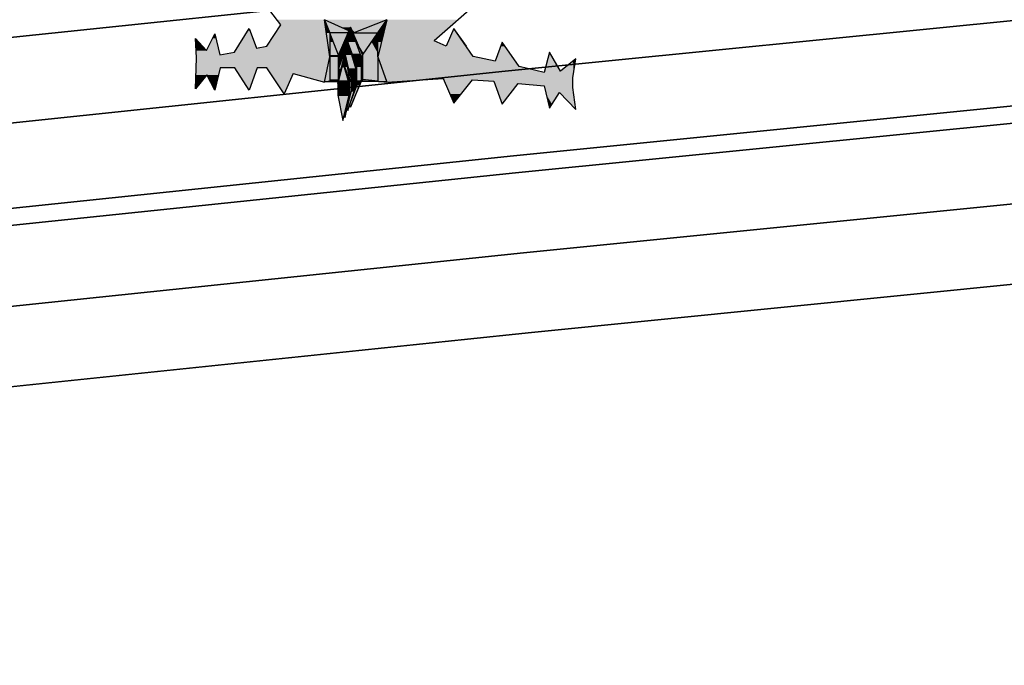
# Model space of a CAD drawing. Header units: millimetres. Extents: x 0 to 16721, y 217 to 10981.
# Tile 373 of 394: x 8648 to 9054, y 5995 to 6261. Entities that reach past the tile are written whole.
import ezdxf

# ---------------------------------------------------------------- set-up
doc = ezdxf.new("R2010")
doc.units = ezdxf.units.MM
doc.layers.add('PDF_PSS & TL', color=7, linetype='Continuous', true_color=0x7fffdf)

msp = doc.modelspace()

# ---------------------------------------------------------------- linework, layer by layer
at = {"layer": 'PDF_PSS & TL', "color": 7, "lineweight": 25}
for points in [[(8894.14, 6317.83), (8818.9, 6251.82)], [(8750.02, 6249.6), (8755.73, 6258.44), (8730, 6292.1)], [(8760.8, 6238.43), (8773.67, 6234.79), (8775.88, 6245.18), (8773.67, 6260.52)], [(8783.81, 6255.97), (8773.67, 6260.52), (8775.88, 6255.06)], [(8785.76, 6255.06), (8795.76, 6255.06), (8799.4, 6260.52), (8785.76, 6255.06), (8785.37, 6255.06)], [(8799.4, 6260.52), (8795.76, 6245.18), (8799.4, 6234.79)], [(8736.63, 6247.13), (8742.74, 6256.88), (8745.73, 6248.82)], [(8789, 6245.05), (8784.45, 6257.4), (8779.52, 6245.05), (8779.52, 6245.96)], [(8783.42, 6255.06), (8783.81, 6255.97), (8784.46, 6257.4), (8785.37, 6255.32), (8785.37, 6255.06), (8789.39, 6245.96)], [(8826.95, 6256.88), (8823.83, 6249.6), (8818.89, 6251.81)], [(8835.01, 6245.44), (8826.95, 6256.88)], [(8720.65, 6252.85), (8725.19, 6247.78)], [(8720.65, 6232.06), (8721.04, 6244.79), (8720.65, 6252.85)], [(8725.19, 6247.78), (8728.57, 6254.67)], [(8728.57, 6254.67), (8730.65, 6246.09)], [(8779.52, 6245.96), (8783.42, 6255.06), (8775.88, 6255.06)], [(8775.88, 6255.06), (8775.88, 6245.18), (8775.88, 6235.18)], [(8779.52, 6235.96), (8779.52, 6245.96), (8775.88, 6255.06)], [(8785.75, 6255.06), (8785.37, 6255.32)], [(8789.39, 6245.96), (8795.76, 6255.06)], [(8795.76, 6245.18), (8795.76, 6255.06)], [(8745.73, 6248.82), (8750.02, 6249.6)], [(8779.52, 6240.12), (8783.29, 6251.29), (8786.66, 6240.12)], [(8787.05, 6241.03), (8785.63, 6245.05), (8783.29, 6251.29), (8780.95, 6245.05), (8779.52, 6241.03)], [(8846.84, 6251.29), (8843.98, 6243.5)], [(8853.85, 6241.29), (8846.84, 6251.29)], [(8730.65, 6246.09), (8736.63, 6247.13)], [(8779.52, 6235.96), (8780.56, 6240.12), (8782.12, 6246.61), (8783.68, 6240.12), (8784.71, 6235.96)], [(8779.52, 6235.31), (8779.52, 6235.57), (8779.52, 6241.03), (8779.52, 6245.05)], [(8780.95, 6245.05), (8779.52, 6245.05)], [(8779.52, 6245.05), (8779.52, 6235.96), (8779.52, 6235.57), (8779.52, 6235.31)], [(8780.82, 6240.9), (8782.12, 6246.61), (8784.2, 6235.05)], [(8789, 6245.05), (8785.63, 6245.05)], [(8787.05, 6233.49), (8787.05, 6241.03), (8789, 6245.05)], [(8795.76, 6235.18), (8789.39, 6235.96), (8789, 6235.57), (8789, 6245.05), (8789.39, 6245.96), (8789.39, 6235.96)], [(8795.76, 6245.18), (8795.76, 6235.18), (8799.4, 6234.79), (8789, 6235.18)], [(8843.98, 6243.5), (8835.01, 6245.44)], [(8870.88, 6239.34), (8866.33, 6247.13), (8864.25, 6238.82)], [(8877.25, 6244.4), (8870.88, 6239.34)], [(8875.95, 6236.61), (8877.25, 6244.4)], [(8730.78, 6240.77), (8728.57, 6231.54), (8725.32, 6237.78)], [(8736.76, 6240.77), (8730.78, 6240.77)], [(8742.74, 6231.54), (8736.76, 6240.77)], [(8745.99, 6240.77), (8742.74, 6231.54)], [(8750.02, 6240.77), (8745.99, 6240.77)], [(8757.16, 6229.98), (8750.02, 6240.77)], [(8781.34, 6243.23), (8780.82, 6240.9), (8779.52, 6235.31), (8779.52, 6235.18), (8775.88, 6235.18), (8773.67, 6234.79)], [(8775.88, 6235.18), (8779.52, 6235.96), (8779.52, 6240.12), (8779.52, 6235.31)], [(8779.52, 6241.03), (8779.52, 6240.12), (8780.56, 6240.12)], [(8783.94, 6234.27), (8781.34, 6243.23), (8784.2, 6235.05)], [(8784.72, 6235.96), (8786.66, 6240.12), (8783.68, 6240.12)], [(8786.66, 6240.12), (8787.05, 6241.03)], [(8786.66, 6240.12), (8786.66, 6232.97), (8787.05, 6233.49)], [(8864.25, 6238.82), (8853.85, 6241.29)], [(8725.32, 6237.78), (8720.65, 6232.06)], [(8760.8, 6238.43), (8757.16, 6229.98)], [(8779.52, 6235.96), (8779.52, 6235.31), (8779.52, 6235.96)], [(8779.52, 6235.57), (8779.52, 6235.96)], [(8784.2, 6235.05), (8784.72, 6235.96)], [(8784.72, 6235.96), (8784.72, 6230.89), (8786.66, 6232.97)], [(8789.39, 6235.96), (8789.13, 6235.18), (8795.76, 6235.18)], [(8799.4, 6234.79), (8822.53, 6236.35)], [(8822.53, 6236.35), (8826.95, 6226.21)], [(8826.95, 6226.21), (8834.62, 6235.83)], [(8834.62, 6235.83), (8843.46, 6235.18)], [(8875.95, 6232.58), (8875.95, 6236.61)], [(8779.39, 6235.05), (8773.67, 6234.79)], [(8779.39, 6234.92), (8773.67, 6234.79)], [(8779.26, 6234.27), (8779.39, 6234.92), (8779.39, 6235.05), (8779.52, 6235.18)], [(8779.26, 6229.46), (8781.34, 6219.06), (8783.94, 6229.46), (8783.94, 6234.27), (8779.26, 6234.27), (8779.26, 6229.46), (8783.94, 6229.46), (8784.2, 6230.24), (8784.2, 6235.05), (8783.94, 6234.27)], [(8779.52, 6235.57), (8779.52, 6235.57)], [(8779.52, 6235.31), (8779.52, 6235.31)], [(8783.03, 6224), (8783.29, 6223.22), (8786.66, 6232.97)], [(8783.29, 6223.22), (8784.07, 6225.3), (8787.05, 6233.49)], [(8789, 6235.57), (8784.46, 6224.52), (8784.07, 6225.3)], [(8784.46, 6224.52), (8789, 6235.18), (8789.13, 6235.18)], [(8787.05, 6233.49), (8789, 6235.57)], [(8800.31, 6235.57), (8800.31, 6235.57)], [(8843.46, 6235.18), (8846.84, 6225.82)], [(8846.84, 6225.82), (8853.46, 6234.27)], [(8853.46, 6234.27), (8864.12, 6233.36)], [(8864.12, 6233.36), (8866.33, 6224.13)], [(8877.25, 6223.61), (8875.95, 6232.58)], [(8781.34, 6219.06), (8781.86, 6221.01), (8784.2, 6230.24)], [(8782.12, 6220.23), (8783.03, 6224), (8784.72, 6230.89), (8784.2, 6230.24), (8782.12, 6220.23), (8781.86, 6221.01)], [(8866.33, 6224.13), (8870.49, 6230.5)], [(8870.49, 6230.5), (8877.25, 6223.61)]]:
    msp.add_lwpolyline(points, dxfattribs=at)
at = {"layer": 'PDF_PSS & TL', "color": 4, "lineweight": 25}
for points in [[(9262.65, 6315.86), (8844.45, 6274.14), (8448.22, 6232.69), (8038.35, 6192.01), (7660.05, 6154.32), (7202.62, 6107.54), (6840.83, 6069.07), (6469.42, 6033.08), (6129.33, 5997.99), (5712.05, 5954.97), (5350.26, 5914.95), (4896.33, 5864.79), (4567.93, 5827.36), (4205.36, 5786.03), (3794.45, 5739.64), (3375.48, 5692.47)], [(3375.48, 5692.47), (3794.45, 5739.64), (4205.36, 5786.03), (4567.93, 5827.36), (4896.33, 5864.79), (5350.26, 5914.95), (5712.05, 5954.97), (6129.33, 5997.99), (6469.42, 6033.08), (6840.83, 6069.07), (7202.62, 6107.54), (7660.05, 6154.32), (8038.35, 6192.01), (8448.22, 6232.69), (8844.45, 6274.14), (9262.65, 6315.86)], [(9266.28, 6281.03), (8848.09, 6239.31), (8451.73, 6197.86), (8041.86, 6157.18), (7663.56, 6119.49), (7206.25, 6072.71), (6844.46, 6034.25), (6472.92, 5998.38), (6132.96, 5963.16), (5715.68, 5920.15), (5354.02, 5880.12), (4900.22, 5829.96), (4571.96, 5792.53), (4209.39, 5751.21), (3798.34, 5704.81), (3379.5, 5657.77)], [(3379.5, 5657.77), (3798.34, 5704.81), (4209.39, 5751.21), (4571.96, 5792.53), (4900.22, 5829.96), (5354.02, 5880.12), (5715.68, 5920.15), (6132.96, 5963.16), (6472.92, 5998.38), (6844.46, 6034.25), (7206.25, 6072.71), (7663.56, 6119.49), (8041.86, 6157.18), (8451.73, 6197.86), (8848.09, 6239.31), (9266.28, 6281.03)], [(9269.78, 6246.2), (8851.59, 6204.48), (8455.23, 6163.03), (8045.36, 6122.35), (7667.06, 6084.67), (7209.88, 6037.88), (6847.96, 5999.42), (6476.42, 5963.55), (6136.47, 5928.46), (5719.44, 5885.32), (5357.91, 5845.42), (4904.11, 5795.26), (4575.85, 5757.83), (4213.28, 5716.51), (3802.23, 5670.11), (3383.39, 5622.94)], [(3383.39, 5622.94), (3802.23, 5670.11), (4213.28, 5716.51), (4575.85, 5757.83), (4904.11, 5795.26), (5357.91, 5845.42), (5719.44, 5885.32), (6136.47, 5928.46), (6476.42, 5963.55), (6847.96, 5999.42), (7209.88, 6037.88), (7667.06, 6084.67), (8045.36, 6122.35), (8455.23, 6163.03), (8851.59, 6204.48), (9269.78, 6246.2)]]:
    msp.add_lwpolyline(points, dxfattribs=at)
at = {"layer": 'PDF_PSS & TL', "lineweight": 0}
for points in [[(8784.2, 6256.88), (8781.73, 6256.88)], [(8832.15, 6249.6), (8826.95, 6256.88)], [(8870.88, 6239.34), (8866.33, 6247.13)]]:
    msp.add_lwpolyline(points, close=True, dxfattribs=at)
at = {"layer": 'PDF_PSS & TL', "color": 46, "lineweight": 0, "true_color": 0x725600}
for points in [[(8795.76, 6245.18), (8795.76, 6245.05)], [(8799.27, 6235.31), (8795.76, 6245.05)], [(8780.82, 6241.03), (8780.82, 6240.9)], [(8783.68, 6235.31), (8779.52, 6235.31)], [(8783.68, 6235.31), (8779.52, 6235.31)]]:
    msp.add_lwpolyline(points, close=True, dxfattribs=at)
at = {"layer": 'PDF_PSS & TL', "color": 2, "lineweight": 25}
for points in [[(9270.43, 6239.18), (8852.37, 6197.47), (8456.01, 6156.14), (8046, 6115.34), (7667.84, 6077.78), (7210.53, 6030.87), (6848.61, 5992.53), (6477.07, 5956.53), (6137.24, 5921.45), (5720.22, 5878.43), (5358.69, 5838.41), (4904.89, 5788.24), (4576.62, 5750.82), (4214.05, 5709.49), (3803.01, 5663.1), (3384.17, 5616.05)], [(3384.17, 5616.05), (3803.01, 5663.1), (4214.05, 5709.49), (4576.62, 5750.82), (4904.89, 5788.24), (5358.69, 5838.41), (5720.22, 5878.43), (6137.24, 5921.45), (6477.07, 5956.53), (6848.61, 5992.53), (7210.53, 6030.87), (7667.84, 6077.78), (8046, 6115.34), (8456.01, 6156.14), (8852.37, 6197.47), (9270.43, 6239.18)], [(9273.8, 6206.43), (8855.61, 6164.59), (8459.38, 6123.26), (8049.25, 6082.46), (7671.08, 6044.9), (7214.04, 5998.12), (6851.98, 5959.65), (6480.32, 5923.65), (6140.62, 5888.57), (5723.73, 5845.55), (5362.32, 5805.66), (4908.52, 5755.49), (4580.39, 5718.07), (4217.82, 5676.74), (3806.65, 5630.35), (3387.81, 5583.17)], [(3387.81, 5583.17), (3806.65, 5630.35), (4217.82, 5676.74), (4580.39, 5718.07), (4908.52, 5755.49), (5362.32, 5805.66), (5723.73, 5845.55), (6140.62, 5888.57), (6480.32, 5923.65), (6851.98, 5959.65), (7214.04, 5998.12), (7671.08, 6044.9), (8049.25, 6082.46), (8459.38, 6123.26), (8855.61, 6164.59), (9273.8, 6206.43)], [(9277.05, 6173.55), (8858.99, 6131.84), (8462.63, 6090.38), (8052.5, 6049.71), (7674.46, 6012.02), (7217.41, 5965.24), (6855.36, 5926.77), (6483.56, 5890.9), (6143.99, 5855.82), (5727.23, 5812.8), (5365.83, 5772.78), (4912.29, 5722.61), (4584.16, 5685.32), (4221.46, 5643.99), (3810.41, 5597.47), (3391.57, 5550.43)], [(3391.57, 5550.43), (3810.41, 5597.47), (4221.46, 5643.99), (4584.16, 5685.32), (4912.29, 5722.61), (5365.83, 5772.78), (5727.23, 5812.8), (6143.99, 5855.82), (6483.56, 5890.9), (6855.36, 5926.77), (7217.41, 5965.24), (7674.46, 6012.02), (8052.5, 6049.71), (8462.63, 6090.38), (8858.99, 6131.84), (9277.05, 6173.55)]]:
    msp.add_lwpolyline(points, dxfattribs=at)
at = {"layer": 'PDF_PSS & TL', "transparency": 33554559}
for points in [[(8773.67, 6260.52), (8754.05, 6260.52), (8773.93, 6258.44)], [(8754.05, 6260.52), (8773.93, 6258.44), (8755.73, 6258.44)], [(8799.4, 6260.52), (8773.67, 6260.52), (8791.34, 6257.4)], [(8773.67, 6260.52), (8791.34, 6257.4), (8780.82, 6257.4)], [(8799.4, 6260.52), (8818.9, 6251.81), (8797.32, 6251.81)], [(8828.77, 6260.52), (8799.4, 6260.52), (8818.9, 6251.81)], [(8742.74, 6256.88), (8743, 6255.97), (8742.09, 6255.97)], [(8755.74, 6258.44), (8775.23, 6249.6), (8750.02, 6249.6)], [(8773.93, 6258.44), (8755.74, 6258.44), (8775.23, 6249.6)], [(8784.46, 6257.4), (8780.82, 6257.4), (8784.2, 6256.88)], [(8780.82, 6257.4), (8784.2, 6256.88), (8781.73, 6256.88)], [(8784.2, 6256.88), (8784.2, 6256.88), (8781.73, 6256.88)], [(8781.73, 6256.88), (8784.2, 6256.88), (8783.81, 6255.97)], [(8791.34, 6257.4), (8784.46, 6257.4), (8790.3, 6256.88)], [(8784.46, 6257.4), (8790.3, 6256.88), (8784.59, 6256.88)], [(8784.59, 6256.88), (8785.36, 6255.32), (8786.27, 6255.32)], [(8784.59, 6256.88), (8790.3, 6256.88), (8786.27, 6255.32)], [(8826.95, 6256.88), (8832.15, 6249.6), (8823.83, 6249.6)], [(8720.65, 6252.85), (8721.56, 6251.81), (8720.65, 6251.81)], [(8727.66, 6252.85), (8730.26, 6247.78), (8725.19, 6247.78)], [(8728.57, 6254.67), (8728.96, 6252.85), (8727.66, 6252.85)], [(8728.96, 6252.85), (8727.66, 6252.85), (8730.26, 6247.78)], [(8742.09, 6255.97), (8745.73, 6248.82), (8737.67, 6248.82)], [(8743, 6255.97), (8742.09, 6255.97), (8745.73, 6248.82)], [(8785.36, 6255.32), (8786.27, 6255.32), (8785.75, 6255.06)], [(8721.56, 6251.81), (8720.65, 6251.81), (8725.19, 6247.78)], [(8720.65, 6251.81), (8725.19, 6247.78), (8720.91, 6247.78)], [(8737.67, 6248.82), (8775.49, 6247.13), (8736.63, 6247.13)], [(8775.36, 6248.82), (8737.67, 6248.82), (8775.49, 6247.13)], [(8750.02, 6249.6), (8775.36, 6248.82), (8745.73, 6248.82)], [(8775.23, 6249.6), (8750.02, 6249.6), (8775.36, 6248.82)], [(8796.8, 6249.6), (8835.01, 6245.44), (8795.76, 6245.44)], [(8797.32, 6251.81), (8823.83, 6249.6), (8796.8, 6249.6)], [(8832.15, 6249.6), (8796.8, 6249.6), (8835.01, 6245.44)], [(8818.89, 6251.81), (8797.32, 6251.81), (8823.83, 6249.6)], [(8846.19, 6249.6), (8852.29, 6243.5), (8843.98, 6243.5)], [(8846.84, 6251.29), (8848.01, 6249.6), (8846.19, 6249.6)], [(8848.01, 6249.6), (8846.19, 6249.6), (8852.29, 6243.5)], [(8730.26, 6247.78), (8720.91, 6247.78), (8730.65, 6246.09)], [(8720.91, 6247.78), (8730.65, 6246.09), (8721.04, 6246.09)], [(8721.04, 6244.79), (8774.97, 6240.77), (8720.91, 6240.77)], [(8775.75, 6246.09), (8721.04, 6246.09), (8775.88, 6245.18)], [(8721.04, 6246.09), (8775.88, 6245.18), (8721.04, 6245.18)], [(8775.88, 6245.18), (8721.04, 6245.18), (8775.75, 6244.79)], [(8721.04, 6245.18), (8775.75, 6244.79), (8721.04, 6244.79)], [(8775.75, 6244.79), (8721.04, 6244.79), (8774.97, 6240.77)], [(8736.63, 6247.13), (8775.75, 6246.09), (8730.65, 6246.09)], [(8775.49, 6247.13), (8736.63, 6247.13), (8775.75, 6246.09)], [(8835.01, 6245.44), (8795.76, 6245.44), (8836.31, 6245.18)], [(8795.76, 6245.44), (8836.31, 6245.18), (8795.76, 6245.18)], [(8836.31, 6245.18), (8795.76, 6245.18), (8843.98, 6243.5)], [(8795.76, 6245.18), (8843.98, 6243.5), (8796.28, 6243.5)], [(8866.33, 6247.13), (8870.88, 6239.34), (8864.38, 6239.34)], [(8877.25, 6244.4), (8877.12, 6243.49), (8876.08, 6243.49)], [(8720.91, 6240.77), (8730, 6237.78), (8720.78, 6237.78)], [(8730.78, 6240.77), (8720.91, 6240.77), (8730, 6237.78)], [(8736.76, 6240.77), (8742.35, 6232.06), (8742.87, 6232.06)], [(8736.76, 6240.77), (8745.99, 6240.77), (8742.87, 6232.06)], [(8774.97, 6240.77), (8750.02, 6240.77), (8774.45, 6238.43)], [(8750.02, 6240.77), (8774.45, 6238.43), (8751.71, 6238.43)], [(8852.29, 6243.5), (8796.28, 6243.5), (8853.85, 6241.29)], [(8796.28, 6243.5), (8853.85, 6241.29), (8797.06, 6241.29)], [(8853.85, 6241.29), (8797.06, 6241.29), (8864.25, 6238.82)], [(8797.06, 6241.29), (8864.25, 6238.82), (8797.97, 6238.82)], [(8876.08, 6243.5), (8876.34, 6239.34), (8870.88, 6239.34)], [(8877.12, 6243.5), (8876.08, 6243.5), (8876.34, 6239.34)], [(8720.78, 6236.61), (8720.91, 6232.58), (8720.65, 6232.58)], [(8725.32, 6237.78), (8720.78, 6237.78), (8724.28, 6236.61)], [(8720.78, 6237.78), (8724.28, 6236.61), (8720.78, 6236.61)], [(8724.28, 6236.61), (8720.78, 6236.61), (8720.91, 6232.58)], [(8730, 6237.78), (8725.32, 6237.78), (8729.74, 6236.61)], [(8725.32, 6237.78), (8729.74, 6236.61), (8725.97, 6236.61)], [(8729.74, 6236.61), (8725.97, 6236.61), (8728.7, 6232.06)], [(8725.97, 6236.61), (8728.7, 6232.06), (8728.18, 6232.06)], [(8760.8, 6238.43), (8751.71, 6238.43), (8760.54, 6237.78)], [(8751.71, 6238.43), (8760.54, 6237.78), (8751.97, 6237.78)], [(8760.54, 6237.78), (8751.97, 6237.78), (8757.29, 6230.5)], [(8751.97, 6237.78), (8757.29, 6230.5), (8756.9, 6230.5)], [(8774.45, 6238.43), (8760.8, 6238.43), (8774.32, 6237.78)], [(8760.8, 6238.43), (8774.32, 6237.78), (8762.75, 6237.78)], [(8774.32, 6237.78), (8762.75, 6237.78), (8773.67, 6235.18)], [(8762.75, 6237.78), (8773.67, 6235.18), (8772.37, 6235.18)], [(8876.34, 6238.82), (8797.97, 6238.82), (8875.95, 6236.61)], [(8797.97, 6238.82), (8875.95, 6236.61), (8798.75, 6236.61)], [(8875.95, 6236.61), (8798.75, 6236.61), (8875.95, 6236.35)], [(8798.75, 6236.61), (8875.95, 6236.35), (8798.88, 6236.35)], [(8822.53, 6236.35), (8798.88, 6236.35), (8815.65, 6235.83)], [(8798.88, 6236.35), (8815.65, 6235.83), (8799.01, 6235.83)], [(8815.65, 6235.83), (8799.01, 6235.83), (8804.6, 6235.18)], [(8799.01, 6235.83), (8804.6, 6235.18), (8799.27, 6235.18)], [(8875.95, 6236.35), (8822.54, 6236.35), (8875.95, 6235.83)], [(8822.54, 6236.35), (8875.95, 6235.83), (8822.8, 6235.83)], [(8834.62, 6235.83), (8822.79, 6235.83), (8833.97, 6235.18)], [(8822.79, 6235.83), (8833.97, 6235.18), (8823.18, 6235.18)], [(8875.95, 6235.83), (8834.62, 6235.83), (8875.95, 6235.18)], [(8834.62, 6235.83), (8875.95, 6235.18), (8843.46, 6235.18)], [(8864.38, 6239.34), (8876.34, 6238.82), (8864.25, 6238.82)], [(8876.34, 6239.34), (8864.38, 6239.34), (8876.34, 6238.82)], [(8720.65, 6232.58), (8720.91, 6232.58), (8720.65, 6232.06)], [(8728.18, 6232.06), (8728.7, 6232.06), (8728.57, 6231.54)], [(8742.35, 6232.06), (8742.87, 6232.06), (8742.74, 6231.54)], [(8772.37, 6235.18), (8773.67, 6235.18), (8773.67, 6234.79)], [(8799.27, 6235.18), (8804.6, 6235.18), (8799.4, 6234.79)], [(8833.97, 6235.18), (8823.18, 6235.18), (8829.94, 6229.98)], [(8823.18, 6235.18), (8829.94, 6229.98), (8825.26, 6229.98)], [(8875.95, 6235.18), (8843.46, 6235.18), (8875.95, 6234.27)], [(8843.46, 6235.18), (8875.95, 6234.27), (8843.72, 6234.27)], [(8853.46, 6234.27), (8843.72, 6234.27), (8852.81, 6233.36)], [(8843.72, 6234.27), (8852.81, 6233.36), (8844.11, 6233.36)], [(8844.11, 6233.36), (8846.71, 6226.21), (8847.1, 6226.21)], [(8844.11, 6233.36), (8852.81, 6233.36), (8847.1, 6226.21)], [(8875.95, 6234.27), (8853.46, 6234.27), (8875.95, 6233.36)], [(8853.46, 6234.27), (8875.95, 6233.36), (8864.12, 6233.36)], [(8875.95, 6233.36), (8864.12, 6233.36), (8875.95, 6232.58)], [(8864.12, 6233.36), (8875.95, 6232.58), (8864.25, 6232.58)], [(8875.95, 6232.58), (8864.25, 6232.58), (8876.21, 6230.5)], [(8864.25, 6232.58), (8876.21, 6230.5), (8864.77, 6230.5)], [(8756.9, 6230.5), (8757.29, 6230.5), (8757.16, 6229.98)], [(8825.26, 6229.98), (8829.94, 6229.98), (8826.95, 6226.21)], [(8870.49, 6230.5), (8864.77, 6230.5), (8870.1, 6229.98)], [(8864.77, 6230.5), (8870.1, 6229.98), (8864.9, 6229.98)], [(8864.9, 6229.98), (8865.94, 6225.82), (8867.37, 6225.82)], [(8864.9, 6229.98), (8870.1, 6229.98), (8867.37, 6225.82)], [(8876.21, 6230.5), (8870.49, 6230.5), (8876.21, 6229.98)], [(8870.49, 6230.5), (8876.21, 6229.98), (8870.88, 6229.98)], [(8870.88, 6229.98), (8876.73, 6224.13), (8877.12, 6224.13)], [(8870.88, 6229.98), (8876.21, 6229.98), (8877.12, 6224.13)], [(8846.71, 6226.21), (8847.1, 6226.21), (8846.84, 6225.82)], [(8865.94, 6225.82), (8867.37, 6225.82), (8866.33, 6224.13)], [(8876.73, 6224.13), (8877.12, 6224.13), (8877.25, 6223.61)]]:
    msp.add_solid(points, dxfattribs=at)
at = {"layer": 'PDF_PSS & TL', "color": 46, "true_color": 0x725600, "transparency": 33554559}
for points in [[(8780.82, 6257.4), (8773.67, 6260.52), (8774.97, 6257.4)], [(8773.67, 6260.52), (8774.97, 6257.4), (8774.06, 6257.4)], [(8799.4, 6260.52), (8797.19, 6257.4), (8791.34, 6257.4)], [(8798.62, 6257.4), (8799.4, 6260.52), (8797.19, 6257.4)], [(8774.97, 6257.4), (8774.06, 6257.4), (8775.88, 6255.06)], [(8774.06, 6257.4), (8775.88, 6255.06), (8774.45, 6255.06)], [(8780.82, 6257.4), (8774.97, 6257.4), (8783.81, 6255.97)], [(8774.97, 6257.4), (8783.81, 6255.97), (8775.49, 6255.97)], [(8784.46, 6257.4), (8784.98, 6255.97), (8783.94, 6255.97)], [(8791.34, 6257.4), (8795.76, 6255.06), (8785.76, 6255.06)], [(8797.19, 6257.4), (8791.34, 6257.4), (8795.76, 6255.06)], [(8797.19, 6257.4), (8798.1, 6255.06), (8795.76, 6255.06)], [(8798.62, 6257.4), (8797.19, 6257.4), (8798.1, 6255.06)], [(8775.88, 6255.06), (8774.45, 6255.06), (8775.88, 6245.96)], [(8774.45, 6255.06), (8775.88, 6245.96), (8775.75, 6245.96)], [(8783.81, 6255.97), (8775.49, 6255.97), (8783.42, 6255.06)], [(8775.49, 6255.97), (8783.42, 6255.06), (8775.88, 6255.06)], [(8775.88, 6255.06), (8777.31, 6251.29), (8775.88, 6251.29)], [(8783.42, 6255.06), (8775.88, 6255.06), (8779.78, 6246.61)], [(8775.88, 6255.06), (8779.78, 6246.61), (8779.26, 6246.61)], [(8783.94, 6255.97), (8786.66, 6251.29), (8781.99, 6251.29)], [(8784.97, 6255.97), (8783.94, 6255.97), (8786.66, 6251.29)], [(8795.76, 6255.06), (8785.37, 6255.06), (8793.16, 6251.29)], [(8785.37, 6255.06), (8793.16, 6251.29), (8787.05, 6251.29)], [(8795.76, 6255.06), (8795.76, 6251.29), (8793.16, 6251.29)], [(8798.1, 6255.06), (8795.76, 6255.06), (8797.19, 6251.29)], [(8795.76, 6255.06), (8797.19, 6251.29), (8795.76, 6251.29)], [(8777.31, 6251.29), (8775.88, 6251.29), (8779.52, 6245.96)], [(8775.88, 6251.29), (8779.52, 6245.96), (8775.88, 6245.96)], [(8781.99, 6251.29), (8781.6, 6246.61), (8780.17, 6246.61)], [(8783.29, 6251.29), (8781.99, 6251.29), (8781.6, 6246.61)], [(8783.29, 6251.29), (8784.72, 6246.61), (8781.73, 6246.61)], [(8786.66, 6251.29), (8783.29, 6251.29), (8788.35, 6246.61)], [(8783.29, 6251.29), (8788.35, 6246.61), (8785.11, 6246.61)], [(8793.16, 6251.29), (8787.05, 6251.29), (8789.91, 6246.61)], [(8787.05, 6251.29), (8789.91, 6246.61), (8789.13, 6246.61)], [(8793.16, 6251.29), (8795.76, 6246.61), (8789.91, 6246.61)], [(8795.76, 6251.29), (8793.16, 6251.29), (8795.76, 6246.61)], [(8795.76, 6251.29), (8795.76, 6245.96), (8795.89, 6245.96)], [(8795.76, 6251.29), (8797.19, 6251.29), (8795.89, 6245.96)], [(8775.75, 6245.05), (8775.88, 6235.31), (8773.8, 6235.31)], [(8775.75, 6245.96), (8775.88, 6245.96), (8775.88, 6245.18)], [(8775.88, 6245.18), (8775.88, 6245.05), (8775.75, 6245.05)], [(8775.88, 6245.05), (8775.75, 6245.05), (8775.88, 6235.31)], [(8779.52, 6245.96), (8775.88, 6245.96), (8779.52, 6245.18)], [(8775.88, 6245.96), (8779.52, 6245.18), (8775.88, 6245.18)], [(8779.52, 6245.18), (8775.88, 6245.18), (8779.52, 6235.96)], [(8775.88, 6245.18), (8779.52, 6235.96), (8775.88, 6235.96)], [(8779.26, 6246.61), (8779.78, 6246.61), (8779.52, 6245.96)], [(8780.17, 6246.61), (8780.95, 6245.05), (8779.52, 6245.05)], [(8781.47, 6245.96), (8780.56, 6240.12), (8779.52, 6240.12)], [(8779.52, 6245.05), (8780.95, 6245.05), (8779.52, 6241.03)], [(8781.6, 6246.61), (8780.17, 6246.61), (8780.95, 6245.05)], [(8781.86, 6245.96), (8781.47, 6245.96), (8780.56, 6240.12)], [(8781.99, 6245.96), (8782.64, 6243.24), (8781.34, 6243.24)], [(8781.73, 6246.61), (8781.86, 6245.96), (8781.47, 6245.96)], [(8782.12, 6246.61), (8781.73, 6246.61), (8781.86, 6245.96)], [(8782.12, 6246.61), (8782.25, 6245.96), (8781.99, 6245.96)], [(8782.25, 6245.96), (8781.99, 6245.96), (8782.64, 6243.24)], [(8784.72, 6246.61), (8782.12, 6246.61), (8784.98, 6245.96)], [(8782.12, 6246.61), (8784.98, 6245.96), (8782.25, 6245.96)], [(8782.25, 6245.96), (8783.68, 6240.12), (8786.66, 6240.12)], [(8782.25, 6245.96), (8784.98, 6245.96), (8786.66, 6240.12)], [(8788.35, 6246.61), (8785.11, 6246.61), (8789, 6245.05)], [(8785.11, 6246.61), (8789, 6245.05), (8785.63, 6245.05)], [(8785.62, 6245.05), (8789, 6245.05), (8787.05, 6241.03)], [(8789, 6245.05), (8789, 6243.24), (8788.09, 6243.24)], [(8789.13, 6246.61), (8789.91, 6246.61), (8789.39, 6245.96)], [(8789.91, 6246.61), (8795.76, 6245.96), (8789.39, 6245.96)], [(8795.76, 6245.96), (8789.39, 6245.96), (8795.76, 6245.18)], [(8789.39, 6245.96), (8795.76, 6245.18), (8789.39, 6245.18)], [(8795.76, 6245.18), (8789.39, 6245.18), (8795.76, 6245.05)], [(8789.39, 6245.18), (8795.76, 6245.05), (8789.39, 6245.05)], [(8795.76, 6245.05), (8789.39, 6245.05), (8795.76, 6235.96)], [(8789.39, 6245.05), (8795.76, 6235.96), (8789.39, 6235.96)], [(8795.76, 6246.61), (8789.91, 6246.61), (8795.76, 6245.96)], [(8795.76, 6245.96), (8795.89, 6245.96), (8795.76, 6245.19)], [(8795.76, 6245.05), (8799.27, 6235.31), (8795.76, 6235.31)], [(8780.82, 6240.9), (8783.68, 6235.31), (8779.52, 6235.31)], [(8779.52, 6240.12), (8780.56, 6240.12), (8779.52, 6235.96)], [(8781.34, 6243.23), (8781.99, 6241.03), (8780.82, 6241.03)], [(8781.34, 6243.23), (8780.82, 6241.03), (8780.82, 6241.03)], [(8780.82, 6241.03), (8780.82, 6241.03), (8781.34, 6243.23)], [(8781.99, 6241.03), (8780.82, 6241.03), (8781.99, 6240.9)], [(8780.82, 6241.03), (8781.99, 6240.9), (8780.82, 6240.9)], [(8781.99, 6240.9), (8780.82, 6240.9), (8783.68, 6235.31)], [(8782.64, 6243.23), (8781.34, 6243.23), (8783.03, 6241.03)], [(8781.34, 6243.23), (8783.03, 6241.03), (8782.12, 6241.03)], [(8783.03, 6241.03), (8782.12, 6241.03), (8784.2, 6235.18)], [(8782.12, 6241.03), (8784.2, 6235.18), (8784.07, 6235.18)], [(8783.68, 6240.12), (8786.66, 6240.12), (8784.72, 6235.96)], [(8786.66, 6240.12), (8784.72, 6235.96), (8786.66, 6235.96)], [(8788.09, 6243.23), (8789, 6241.03), (8787.05, 6241.03)], [(8789, 6241.03), (8787.05, 6241.03), (8789, 6235.57)], [(8787.05, 6241.03), (8789, 6235.57), (8787.05, 6235.57)], [(8789, 6243.23), (8788.09, 6243.23), (8789, 6241.03)], [(8779.52, 6235.96), (8775.88, 6235.96), (8776.01, 6235.31)], [(8775.88, 6235.96), (8776.01, 6235.31), (8775.88, 6235.31)], [(8779.52, 6235.96), (8779.52, 6235.57), (8777.18, 6235.57)], [(8784.72, 6235.96), (8784.72, 6232.97), (8786.66, 6232.97)], [(8784.72, 6235.96), (8786.66, 6235.96), (8786.66, 6232.97)], [(8789.39, 6235.96), (8793.29, 6235.57), (8789.26, 6235.57)], [(8795.76, 6235.96), (8789.39, 6235.96), (8795.76, 6235.31)], [(8789.39, 6235.96), (8795.76, 6235.31), (8795.37, 6235.31)], [(8773.8, 6235.18), (8774.45, 6234.92), (8773.67, 6234.92)], [(8774.71, 6235.05), (8779.39, 6235.05), (8773.67, 6234.79)], [(8773.67, 6234.92), (8774.45, 6234.92), (8773.67, 6234.79)], [(8775.88, 6235.31), (8773.8, 6235.31), (8775.88, 6235.18)], [(8773.8, 6235.31), (8775.88, 6235.18), (8773.8, 6235.18)], [(8775.88, 6235.18), (8773.8, 6235.18), (8774.45, 6234.92)], [(8775.88, 6235.18), (8779.39, 6235.05), (8774.71, 6235.05)], [(8776.01, 6235.31), (8779.52, 6235.18), (8775.88, 6235.18)], [(8775.88, 6235.31), (8776.01, 6235.31), (8775.88, 6235.18)], [(8779.52, 6235.18), (8775.88, 6235.18), (8779.39, 6235.05)], [(8777.18, 6235.57), (8779.52, 6235.31), (8776.01, 6235.31)], [(8779.52, 6235.31), (8776.01, 6235.31), (8779.52, 6235.18)], [(8779.52, 6235.57), (8777.18, 6235.57), (8779.52, 6235.31)], [(8779.39, 6234.92), (8783.94, 6234.27), (8779.26, 6234.27)], [(8779.26, 6234.27), (8779.26, 6229.46), (8783.94, 6229.46)], [(8779.26, 6234.27), (8783.94, 6234.27), (8783.94, 6229.46)], [(8779.52, 6235.18), (8783.81, 6235.05), (8779.39, 6235.05)], [(8783.81, 6235.05), (8779.39, 6235.05), (8783.81, 6234.92)], [(8779.39, 6235.05), (8783.81, 6234.92), (8779.39, 6234.92)], [(8783.81, 6234.92), (8779.39, 6234.92), (8783.94, 6234.27)], [(8779.52, 6235.31), (8783.68, 6235.31), (8783.68, 6235.31)], [(8783.68, 6235.31), (8783.68, 6235.31), (8779.52, 6235.31)], [(8779.52, 6235.31), (8783.68, 6235.31), (8783.68, 6235.31)], [(8783.68, 6235.31), (8783.68, 6235.31), (8779.52, 6235.31)], [(8783.68, 6235.31), (8779.52, 6235.31), (8783.68, 6235.18)], [(8779.52, 6235.31), (8783.68, 6235.18), (8779.52, 6235.18)], [(8783.68, 6235.18), (8779.52, 6235.18), (8783.81, 6235.05)], [(8784.07, 6235.18), (8784.2, 6235.18), (8784.2, 6235.05)], [(8787.05, 6233.49), (8784.07, 6225.3), (8784.72, 6225.3)], [(8787.05, 6233.49), (8788.09, 6233.49), (8784.72, 6225.3)], [(8786.66, 6232.97), (8785.88, 6230.89), (8784.72, 6230.89)], [(8784.72, 6232.97), (8786.66, 6232.97), (8784.72, 6230.89)], [(8787.05, 6235.57), (8787.05, 6234.27), (8787.83, 6234.27)], [(8787.05, 6235.57), (8789, 6235.57), (8787.83, 6234.27)], [(8788.74, 6235.31), (8788.09, 6233.49), (8787.05, 6233.49)], [(8787.05, 6234.27), (8787.83, 6234.27), (8787.05, 6233.49)], [(8788.87, 6235.31), (8788.74, 6235.31), (8788.09, 6233.49)], [(8789, 6235.57), (8788.87, 6235.31), (8788.74, 6235.31)], [(8789.13, 6235.18), (8796.67, 6235.18), (8789, 6235.18)], [(8789, 6235.18), (8792.9, 6235.05), (8797.71, 6235.05)], [(8789, 6235.18), (8796.67, 6235.18), (8797.71, 6235.05)], [(8789.26, 6235.57), (8795.76, 6235.18), (8789.13, 6235.18)], [(8795.76, 6235.18), (8789.13, 6235.18), (8796.67, 6235.18)], [(8793.29, 6235.57), (8789.26, 6235.57), (8795.76, 6235.18)], [(8792.9, 6235.05), (8797.71, 6235.05), (8799.4, 6234.79)], [(8795.37, 6235.31), (8795.76, 6235.31), (8795.76, 6235.18)], [(8799.27, 6235.31), (8795.76, 6235.31), (8799.27, 6235.18)], [(8795.76, 6235.31), (8799.27, 6235.18), (8795.76, 6235.18)], [(8795.76, 6235.18), (8798.1, 6234.92), (8799.4, 6234.92)], [(8795.76, 6235.18), (8799.27, 6235.18), (8799.4, 6234.92)], [(8798.1, 6234.92), (8799.4, 6234.92), (8799.4, 6234.79)], [(8779.26, 6229.46), (8783.94, 6229.46), (8781.34, 6219.06)], [(8784.72, 6230.89), (8783.03, 6224), (8783.55, 6224)], [(8784.72, 6230.89), (8785.88, 6230.89), (8783.55, 6224)], [(8783.03, 6224), (8783.55, 6224), (8783.29, 6223.22)], [(8784.07, 6225.3), (8784.72, 6225.3), (8784.46, 6224.52)]]:
    msp.add_solid(points, dxfattribs=at)

doc.saveas('drawing.dxf')
